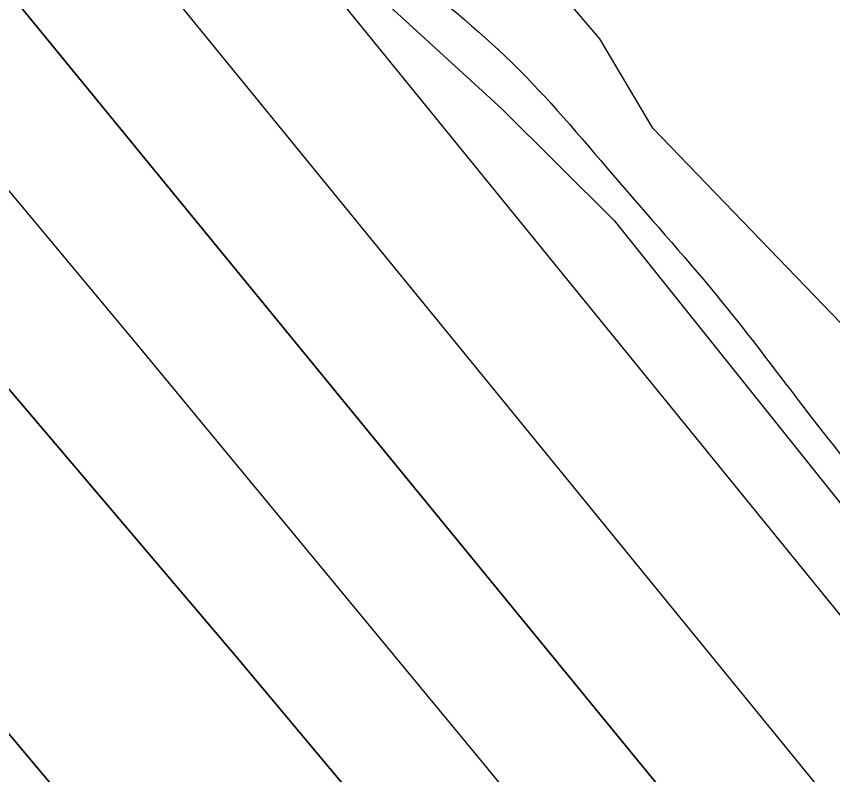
# Model space of a CAD drawing. Extents: x 3887375 to 3925618, y 296674 to 322633.
# Drawn here: x 3900339.2 to 3900454.4, y 308055.8 to 308162.8 of the extents above; entities that cross this region are included whole.
import ezdxf

# ---------------------------------------------------------------- set-up
doc = ezdxf.new("R2010")
doc.units = 0
for name, color, linetype in [('V-RIVR-EDGE', 7, 'Continuous'), ('V-RIVR-JETY', 7, 'Continuous'), ('V-TOPO-DPTH', 7, 'Continuous'), ('V-TOPO-MINR', 7, 'Continuous'), ('V-TOPO-WATR', 7, 'Continuous')]:
    doc.layers.add(name, color=color, linetype=linetype)

msp = doc.modelspace()

# ---------------------------------------------------------------- linework, layer by layer
at = {"layer": 'V-RIVR-EDGE'}
for points in [[(3894498.0452971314, 310522.4166602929), (3894530.032070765, 310496.11335461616), (3894553.7751328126, 310474.6867687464), (3894579.9415444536, 310451.31165643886), (3894614.827691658, 310419.1735788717), (3894633.236022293, 310400.67398554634), (3894662.7898397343, 310372.4341616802), (3894685.082014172, 310353.4393311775), (3894692.3508621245, 310347.10812128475), (3894709.7867307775, 310328.1252990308), (3894746.5889821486, 310285.29854543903), (3894785.8434029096, 310252.17839929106), (3894809.574456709, 310225.8955076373), (3894830.406136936, 310205.4473878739), (3894852.706717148, 310189.8519714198), (3894866.7455734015, 310171.8488160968), (3894915.1813438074, 310120.2518922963), (3894950.0566835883, 310083.7431395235), (3894971.372793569, 310062.80818835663), (3894998.9960969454, 310039.4294735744), (3895025.1649102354, 310017.0256224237), (3895052.785811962, 309992.6756464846), (3895092.9934815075, 309952.2686400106), (3895110.913779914, 309932.7989863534), (3895141.435256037, 309903.0998691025), (3895188.910572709, 309855.87602215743), (3895222.8194546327, 309821.31219334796), (3895255.7510712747, 309784.3226132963), (3895319.21617229, 309722.49022177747), (3895350.698102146, 309688.4180276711), (3895358.438170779, 309676.25805001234), (3895364.73455675, 309669.4436111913), (3895374.917188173, 309663.10519634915), (3895388.969253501, 309650.44397738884), (3895410.7673915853, 309628.0509336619), (3895448.536100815, 309583.27925610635), (3895480.515669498, 309554.06216695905), (3895503.761092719, 309527.78047613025), (3895533.8005407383, 309499.5394514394), (3895577.396816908, 309454.75336398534), (3895606.9482326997, 309425.5422789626), (3895653.45348904, 309378.80646424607), (3895685.917487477, 309349.1025436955), (3895719.8263694, 309314.53871488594), (3895749.3789860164, 309285.81326044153), (3895790.550711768, 309242.49006884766), (3895837.0559681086, 309195.7542541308), (3895863.687596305, 309164.12222116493), (3895900.019827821, 309127.6098659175), (3895944.0981320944, 309081.3656859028), (3895955.726847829, 309070.65299338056), (3895974.626813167, 309054.58035212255), (3896002.2549198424, 309033.1441596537), (3896032.777596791, 309003.93067298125), (3896062.8086390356, 308972.2902342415), (3896082.6654556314, 308950.3876243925), (3896119.4785144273, 308911.9315460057), (3896139.3413351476, 308892.4570890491), (3896151.960525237, 308889.5120841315), (3896163.1156186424, 308883.6568982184), (3896167.947907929, 308873.93227840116), (3896170.347241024, 308862.27114039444), (3896184.386097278, 308844.2679850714), (3896211.0261312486, 308816.0353661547), (3896224.1237469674, 308810.17537694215), (3896236.7309288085, 308802.3740662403), (3896249.80452803, 308786.8014654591), (3896255.6068776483, 308776.58881341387), (3896270.636208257, 308766.353345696), (3896280.3163975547, 308753.2173035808), (3896295.8169488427, 308737.15306809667), (3896375.273035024, 308661.19776258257), (3896425.1668979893, 308610.08286688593), (3896464.405708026, 308570.6495232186), (3896519.631900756, 308515.6363738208), (3896548.689280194, 308483.0270755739), (3896563.2197711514, 308467.45087231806), (3896597.6094803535, 308430.9433203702), (3896635.889037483, 308396.3686841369), (3896666.408111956, 308365.6983057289), (3896681.4230326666, 308349.6352710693), (3896712.431340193, 308320.42058357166), (3896746.3438245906, 308287.3136464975), (3896777.3569354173, 308260.04148131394), (3896801.578423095, 308235.6999111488), (3896820.467581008, 308215.25659468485), (3896842.757353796, 308195.29050302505), (3896851.4638802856, 308181.18560140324), (3896882.4637820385, 308148.5714998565), (3896918.8068209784, 308116.42981981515), (3896962.8959326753, 308074.55631500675), (3896997.759264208, 308033.19125644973), (3897029.2399932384, 307998.6334317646), (3897042.3183957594, 307985.0033532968), (3897083.4997281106, 307945.5652063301), (3897107.2283802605, 307918.31105351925), (3897123.206156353, 307898.84620316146), (3897130.0049844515, 307898.82939161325), (3897142.131339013, 307892.9718040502), (3897145.9899654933, 307882.27832472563), (3897149.854596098, 307874.0129982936), (3897162.932998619, 307860.38291982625), (3897188.6041730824, 307833.12396371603), (3897229.287866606, 307788.8307117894), (3897267.562620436, 307752.3135532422), (3897300.4954379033, 307715.8096037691), (3897334.4019181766, 307680.2745138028), (3897361.525181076, 307651.06943290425), (3897384.779010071, 307628.18715612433), (3897411.4166423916, 307598.9832760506), (3897445.8087532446, 307563.44698525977), (3897494.2565318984, 307516.70636724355), (3897543.1719287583, 307462.680089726), (3897584.8268834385, 307418.3844361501), (3897609.048371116, 307394.0428659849), (3897646.8326910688, 307355.58438594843), (3897678.806255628, 307323.93914390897), (3897715.145692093, 307290.3405721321), (3897751.9623533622, 307253.34138548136), (3897766.9748724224, 307236.30708966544), (3897837.6848048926, 307158.43087668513), (3897886.6002017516, 307104.4045991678), (3897935.9964258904, 307048.4345985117), (3897965.538235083, 307015.33846886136), (3898010.590202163, 306970.0631483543), (3898027.5356369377, 306949.1390046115), (3898044.9859154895, 306935.9837492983), (3898063.871470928, 306914.0835410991), (3898089.0462073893, 306882.45511060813), (3898117.1443339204, 306854.7045197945), (3898160.2333646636, 306801.178282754), (3898195.5919333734, 306763.6970679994), (3898235.7911971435, 306719.8906474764), (3898261.4647732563, 306693.6029525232), (3898297.295763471, 306650.77860058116), (3898332.6519305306, 306612.3261246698), (3898369.936210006, 306568.04127851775), (3898397.5354968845, 306534.94995216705), (3898422.230606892, 306505.7508753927), (3898462.8986896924, 306455.144425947), (3898495.342274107, 306417.18478556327), (3898521.965496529, 306382.15333854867), (3898601.3675455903, 306284.34465700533), (3898652.2206614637, 306228.37105387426), (3898693.3731740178, 306177.2777730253), (3898729.680188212, 306130.5671756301), (3898777.132689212, 306074.11634769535), (3898825.5480455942, 306014.2637040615), (3898848.788665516, 305986.03949091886), (3898903.9812351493, 305917.42868532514), (3898957.2456923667, 305854.65024997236), (3898984.350942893, 305818.16071039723), (3899049.7297464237, 305744.668381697), (3899107.844505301, 305679.449785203), (3899129.143803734, 305651.7160059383), (3899142.688623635, 305630.3146373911), (3899156.2406484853, 305611.82705231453), (3899175.1214006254, 305587.98432180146), (3899224.0259900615, 305529.58736907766), (3899255.9887471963, 305493.57145183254), (3899288.902351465, 305449.29741310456), (3899312.614192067, 305415.2444321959), (3899375.5528344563, 305336.9018018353), (3899410.9029973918, 305296.02117303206), (3899442.846541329, 305252.2351665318), (3899470.4278158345, 305211.85938150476), (3899531.4239359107, 305133.52155444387), (3899579.3476575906, 305071.24195874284), (3899616.143904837, 305025.987052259), (3899647.125794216, 304986.0884920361), (3899690.6968530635, 304931.10416243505), (3899729.4128069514, 304876.6174716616), (3899753.6210855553, 304846.93396513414), (3899770.555712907, 304821.6391461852), (3899817.4985668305, 304755.47690750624), (3899845.5606686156, 304713.1573993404), (3899868.2964447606, 304677.16429776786), (3899889.598144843, 304650.40177965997), (3899911.385475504, 304623.6380607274), (3899955.443365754, 304569.13816087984), (3899987.390512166, 304526.80904611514), (3900012.5628469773, 304494.20935446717), (3900025.6304420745, 304476.20860079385), (3900037.2375429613, 304456.7545578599), (3900061.9434603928, 304431.92615629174), (3900070.665597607, 304424.1344521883), (3900074.526625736, 304414.4122340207), (3900074.987038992, 304404.21279104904), (3900073.0289059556, 304397.9043968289), (3900071.5491985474, 304388.6810183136), (3900071.537190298, 304383.8247125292), (3900075.895857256, 304378.9575993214), (3900087.053352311, 304374.0736745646), (3900096.2647225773, 304367.7376613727), (3900108.3922779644, 304362.3657043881), (3900117.112013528, 304353.6027391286), (3900140.840665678, 304326.34858631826), (3900165.540578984, 304299.0920318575), (3900226.0678800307, 304227.55423371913), (3900277.874244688, 304164.2937702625), (3900319.980006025, 304105.91362908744), (3900352.4103813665, 304062.6120523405), (3900384.364732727, 304023.1967210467), (3900411.4735857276, 303988.1640732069), (3900438.0992098, 303954.10388734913), (3900462.7991231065, 303926.84733288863), (3900556.2436308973, 303812.4923877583), (3900597.885376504, 303762.8547978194), (3900633.707960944, 303716.6310318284), (3900652.585110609, 303691.33140958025), (3900701.959719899, 303626.6200585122), (3900774.567744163, 303530.77071083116), (3900849.124294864, 303437.34471274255), (3900903.3516074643, 303371.16446169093), (3900928.0503199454, 303343.4222766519), (3900948.8687910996, 303317.63222052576), (3901001.1703929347, 303258.2556008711), (3901038.9475079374, 303216.8833373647), (3901074.776096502, 303173.0877242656), (3901092.1951536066, 303147.3060739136), (3901171.599604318, 303050.46865352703), (3901205.0048432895, 303008.62156686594), (3901238.4136847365, 302968.23137194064), (3901274.736309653, 302927.8339720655), (3901303.3044560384, 302893.7689829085), (3901343.9833462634, 302847.53320866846), (3901366.7311306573, 302816.3964128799), (3901404.4962374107, 302770.16784358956), (3901454.3804937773, 302715.1679032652), (3901507.1761319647, 302659.1894968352), (3901551.728058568, 302608.08781021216), (3901584.6584743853, 302570.6125995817), (3901650.022868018, 302491.29270393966), (3901680.985544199, 302443.62405446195), (3901717.7565741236, 302388.1709058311), (3901785.5227025, 302298.16113334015), (3901789.545615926, 302293.30135994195)], [(3899720.0812400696, 308903.8115132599), (3899740.1226321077, 308885.6244463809), (3899773.9580024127, 308851.95469084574), (3899783.575984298, 308841.6223063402), (3899894.32560833, 308713.3222682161), (3899906.5931689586, 308698.6603699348), (3899913.882593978, 308688.00120773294), (3899923.5137320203, 308682.9893594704), (3899925.833244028, 308679.6582684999), (3899932.456779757, 308668.6682173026), (3899937.4217592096, 308659.3449449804), (3899946.698984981, 308645.6880475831), (3899955.981144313, 308634.0263512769), (3899969.9130170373, 308620.02540872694), (3899988.1563138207, 308601.3583075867), (3900005.729610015, 308580.6976498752), (3900023.2996171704, 308558.7068581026), (3900034.5679327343, 308543.38235957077), (3900057.4502535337, 308518.0530764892), (3900076.6886840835, 308498.3859080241), (3900099.901893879, 308472.3907356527), (3900117.8060790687, 308451.06418865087), (3900135.060820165, 308436.057422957), (3900142.686889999, 308427.06010607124), (3900156.2837624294, 308412.06238523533), (3900166.8985226, 308401.3950004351), (3900179.840195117, 308390.3893263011), (3900193.120156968, 308381.71056451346), (3900206.39682978, 308371.70166866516), (3900225.316705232, 308357.6883922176), (3900238.250155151, 308343.3573829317), (3900247.8574476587, 308328.70206272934), (3900258.4574071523, 308312.0490746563), (3900274.7038583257, 308292.7218400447), (3900286.9771747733, 308280.3876763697), (3900299.914735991, 308267.7193346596), (3900318.163788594, 308251.3799681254), (3900339.0550196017, 308227.71828617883), (3900354.3153818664, 308213.0489875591), (3900370.5593662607, 308192.7241524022), (3900380.5041258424, 308180.06321103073), (3900394.442576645, 308168.722536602), (3900410.038761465, 308155.382549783), (3900424.298234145, 308139.38558388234), (3900438.8877735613, 308122.3901951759), (3900461.098449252, 308094.4022884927), (3900478.6775012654, 308076.0693653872), (3900493.598751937, 308058.74062090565), (3900515.1542277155, 308034.7447609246), (3900532.399101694, 308015.74759304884), (3900544.984395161, 307995.0992692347), (3900559.9015345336, 307976.1078571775), (3900577.1381859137, 307953.7853541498), (3900589.7218348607, 307932.47196330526), (3900601.9959735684, 307920.4703331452), (3900619.5758478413, 307902.4699435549), (3900643.4516578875, 307875.47552611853), (3900664.0070663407, 307850.4845323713), (3900677.9315387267, 307833.49078818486), (3900699.8031028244, 307802.8434356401), (3900721.0202892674, 307776.52066331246), (3900742.909120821, 307752.8565145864), (3900759.1514606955, 307731.8666123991), (3900777.3816013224, 307707.8789750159), (3900804.5564342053, 307670.2352624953), (3900825.7637535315, 307639.9220879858), (3900850.616607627, 307604.61186589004), (3900867.5067470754, 307576.63711536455), (3900896.0141807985, 307539.98771435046), (3900920.880191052, 307509.9980284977), (3900942.098199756, 307484.0077896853), (3900966.6300319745, 307453.35385906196), (3900979.8820369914, 307433.36895775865), (3901011.041516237, 307393.38764351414), (3901033.916436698, 307365.0655587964), (3901055.792934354, 307336.4134073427), (3901073.363763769, 307314.7551490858), (3901116.1257366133, 307260.11358107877), (3901145.637348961, 307226.1219814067), (3901176.4708727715, 307188.8017575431), (3901198.0164814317, 307160.8154953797), (3901237.142786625, 307115.16137714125), (3901264.6715317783, 307086.1627137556), (3901293.5221883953, 307053.83542617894), (3901309.4385728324, 307035.5066143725), (3901320.0360655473, 307017.856025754), (3901353.8418344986, 306972.2150636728), (3901368.76144065, 306954.2212521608), (3901379.377023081, 306943.8864008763), (3901386.6730261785, 306935.8875067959), (3901394.951006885, 306921.56800914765), (3901409.865679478, 306901.5789965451), (3901432.413822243, 306875.5854686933), (3901444.6805606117, 306860.591036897), (3901469.238705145, 306840.5781787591), (3901496.435739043, 306811.9128711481), (3901520.31072683, 306784.5859201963), (3901536.876555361, 306759.93732708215), (3901550.1326716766, 306741.6150933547), (3901576.99799432, 306713.2831415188), (3901592.5810229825, 306694.62261845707), (3901646.310846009, 306637.62618127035), (3901677.4884149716, 306604.9606043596), (3901706.6724273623, 306572.96502803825), (3901723.912367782, 306551.972659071), (3901773.004811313, 306502.30347085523), (3901789.5879073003, 306484.6380815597), (3901810.815783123, 306462.6382449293)]]:
    msp.add_spline(points, degree=3, dxfattribs=at)
at = {"layer": 'V-RIVR-JETY'}
msp.add_lwpolyline([(3900565.667, 307991.465), (3900463.171, 308111.59), (3900429.043, 308147.004), (3900421.537, 308159.634), (3900410.595, 308172.5), (3900400.6070000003, 308181.673), (3900357.912, 308229.973), (3900284.061, 308306.179), (3900265.549, 308322.94800000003), (3900254.896, 308332.643), (3900248.557, 308331.799), (3900247.2320000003, 308315.925), (3900284.696, 308276.704), (3900390.291, 308165.727), (3900407.738, 308149.74), (3900423.598, 308134.006), (3900475.68, 308068.86100000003), (3900492.484, 308050.623)], dxfattribs=at)
at = {"layer": 'V-TOPO-DPTH'}
for points in [[(3900729.1281033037, 307687.37878997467), (3900675.5089749, 307753.0322762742), (3900621.962195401, 307818.744949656), (3900552.7620655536, 307903.8110033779), (3900533.8583419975, 307927.0258412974), (3900514.939590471, 307950.22841365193), (3900495.9982969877, 307973.41258765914), (3900477.0419755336, 307996.58449610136), (3900340.583428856, 308163.2239706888), (3900291.5501928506, 308222.76046409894), (3900242.2954446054, 308282.11207683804), (3900192.7084280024, 308341.18636857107), (3900142.899899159, 308400.0757796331), (3900076.1683782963, 308478.52603972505), (3900059.5205017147, 308498.0180564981), (3900042.820677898, 308517.4652834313), (3900026.042933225, 308536.84532560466), (3900009.213241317, 308556.1805779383), (3899922.786076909, 308655.0733319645), (3899862.98318062, 308724.0589760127), (3899803.5526816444, 308793.3613838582), (3899744.68077864, 308863.1389373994), (3899686.1812729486, 308933.23325473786), (3899549.140305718, 309098.7833688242)], [(3899549.140305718, 309098.7833688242), (3899686.1812729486, 308933.23325473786), (3899744.68077864, 308863.1389373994), (3899803.5526816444, 308793.3613838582), (3899862.98318062, 308724.0589760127), (3899922.786076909, 308655.0733319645), (3900009.213241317, 308556.1805779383), (3900026.042933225, 308536.84532560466), (3900042.820677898, 308517.4652834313), (3900059.5205017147, 308498.0180564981), (3900076.1683782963, 308478.52603972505), (3900142.899899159, 308400.0757796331), (3900192.7084280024, 308341.18636857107), (3900242.2954446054, 308282.11207683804), (3900291.5501928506, 308222.76046409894), (3900340.583428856, 308163.2239706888), (3900477.0419755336, 307996.58449610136), (3900495.9982969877, 307973.41258765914), (3900514.939590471, 307950.22841365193), (3900533.8583419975, 307927.0258412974), (3900552.7620655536, 307903.8110033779), (3900621.962195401, 307818.744949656), (3900675.5089749, 307753.0322762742), (3900729.1281033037, 307687.37878997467)], [(3900978.142171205, 307460.11188335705), (3900582.917794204, 307923.2126338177), (3900576.1158350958, 307931.21478648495), (3900569.3350724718, 307939.23478857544), (3900562.586104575, 307947.28156480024), (3900555.858333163, 307955.34619044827), (3900545.889152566, 307967.3445054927), (3900544.165060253, 307969.42598503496), (3900542.44522233, 307971.5109629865), (3900540.7317659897, 307973.6011885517), (3900539.0225640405, 307975.69491252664), (3900118.4545738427, 308492.48920708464), (3900111.499768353, 308500.99744153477), (3900104.520411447, 308509.48539860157), (3900097.504227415, 308517.94293959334), (3900090.463491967, 308526.38020320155), (3900083.382640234, 308534.78374609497), (3900076.272854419, 308543.1626078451), (3900069.11966748, 308551.50444788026), (3900061.9375464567, 308559.8216067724), (3899673.559773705, 309007.22432882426)], [(3900888.9627355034, 307400.9252665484), (3900493.8933773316, 307875.83697010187), (3900488.9910638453, 307881.729202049), (3900484.0882099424, 307887.62098422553), (3900479.1845454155, 307893.51209174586), (3900474.280340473, 307899.40274949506), (3900469.3720305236, 307905.28997618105), (3900464.4587876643, 307911.17307790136), (3900459.538145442, 307917.0499921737), (3900454.6125703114, 307922.92278148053), (3900091.235695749, 308355.6257056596), (3900074.2849258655, 308375.78382684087), (3900057.316745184, 308395.9272624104), (3900040.3224483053, 308416.04866956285), (3900023.310740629, 308436.15539110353), (3900006.253068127, 308456.222908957), (3899989.1515211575, 308476.2528418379), (3899971.9841624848, 308496.22639725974), (3899954.7729293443, 308516.1623677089), (3899652.778018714, 308864.8053624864), (3899620.1759136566, 308902.415675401), (3899587.5555343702, 308940.0101202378), (3899554.9077437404, 308977.58076295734)], [(3899554.9077437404, 308977.58076295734), (3899587.5555343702, 308940.0101202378), (3899620.1759136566, 308902.415675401), (3899652.778018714, 308864.8053624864), (3899954.7729293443, 308516.1623677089), (3899971.9841624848, 308496.22639725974), (3899989.1515211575, 308476.2528418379), (3900006.253068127, 308456.222908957), (3900023.310740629, 308436.15539110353), (3900040.3224483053, 308416.04866956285), (3900057.316745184, 308395.9272624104), (3900074.2849258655, 308375.78382684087), (3900091.235695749, 308355.6257056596), (3900454.6125703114, 307922.92278148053), (3900459.538145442, 307917.0499921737), (3900464.4587876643, 307911.17307790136), (3900469.3720305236, 307905.28997618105), (3900474.280340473, 307899.40274949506), (3900479.1845454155, 307893.51209174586), (3900484.0882099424, 307887.62098422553), (3900488.9910638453, 307881.729202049), (3900493.8933773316, 307875.83697010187), (3900888.9627355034, 307400.9252665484)], [(3900015.0206732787, 308485.0465692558), (3900310.0542628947, 308143.05444170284), (3900340.20949397, 308107.8571897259), (3900370.203310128, 308072.52386166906), (3900399.9550039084, 308036.9864194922), (3900429.545282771, 308001.31290123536), (3900471.7120424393, 307950.1224950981), (3900480.072054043, 307939.9212101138), (3900488.3976501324, 307929.69205782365), (3900496.67162295, 307919.4211045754), (3900504.911180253, 307909.1222840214), (3900901.5701408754, 307410.7612162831)], [(3900015.0206732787, 308485.0465692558), (3900310.0542628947, 308143.05444170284), (3900340.20949397, 308107.8571897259), (3900370.203310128, 308072.52386166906), (3900399.9550039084, 308036.9864194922), (3900429.545282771, 308001.31290123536), (3900471.7120424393, 307950.1224950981), (3900480.072054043, 307939.9212101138), (3900488.3976501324, 307929.69205782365), (3900496.67162295, 307919.4211045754), (3900504.911180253, 307909.1222840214), (3900901.5701408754, 307410.7612162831)]]:
    msp.add_lwpolyline(points, dxfattribs=at)
at = {"layer": 'V-TOPO-MINR'}
for points in [[(3900729.1281033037, 307687.37878997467), (3900675.5089749, 307753.0322762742), (3900621.962195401, 307818.744949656), (3900552.7620655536, 307903.8110033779), (3900533.8583419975, 307927.0258412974), (3900514.939590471, 307950.22841365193), (3900495.9982969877, 307973.41258765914), (3900477.0419755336, 307996.58449610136), (3900340.583428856, 308163.2239706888), (3900291.5501928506, 308222.76046409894), (3900242.2954446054, 308282.11207683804), (3900192.7084280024, 308341.18636857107), (3900142.899899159, 308400.0757796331), (3900076.1683782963, 308478.52603972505), (3900059.5205017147, 308498.0180564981), (3900042.820677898, 308517.4652834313), (3900026.042933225, 308536.84532560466), (3900009.213241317, 308556.1805779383), (3899922.786076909, 308655.0733319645), (3899862.98318062, 308724.0589760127), (3899803.5526816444, 308793.3613838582), (3899744.68077864, 308863.1389373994), (3899686.1812729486, 308933.23325473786), (3899549.140305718, 309098.7833688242)], [(3900763.129000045, 307614.8923977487), (3900528.5741894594, 307906.43061727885), (3900515.0738532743, 307923.1588209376), (3900501.5398300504, 307939.8596406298), (3900487.95527627, 307956.5193843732), (3900474.3370354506, 307973.15174415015), (3900404.7576087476, 308057.8690414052), (3900356.1422323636, 308116.6867088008), (3900307.284002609, 308175.30065770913), (3900258.061492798, 308233.6090288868), (3900208.5961296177, 308291.71368157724), (3900045.7252343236, 308481.82730232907), (3900035.9185513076, 308493.2342938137), (3900026.085639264, 308504.6185511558), (3900016.213383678, 308515.96870728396), (3900006.314899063, 308527.2961292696), (3899956.3264742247, 308584.3014408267), (3899921.579147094, 308624.25525473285), (3899887.051842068, 308664.39675576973), (3899852.854570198, 308704.8197875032), (3899818.877320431, 308745.43050636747), (3899546.6341475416, 309073.5463001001)], [(3900888.9627355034, 307400.9252665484), (3900493.8933773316, 307875.83697010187), (3900488.9910638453, 307881.729202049), (3900484.0882099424, 307887.62098422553), (3900479.1845454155, 307893.51209174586), (3900474.280340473, 307899.40274949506), (3900469.3720305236, 307905.28997618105), (3900464.4587876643, 307911.17307790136), (3900459.538145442, 307917.0499921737), (3900454.6125703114, 307922.92278148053), (3900091.235695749, 308355.6257056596), (3900074.2849258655, 308375.78382684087), (3900057.316745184, 308395.9272624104), (3900040.3224483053, 308416.04866956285), (3900023.310740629, 308436.15539110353), (3900006.253068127, 308456.222908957), (3899989.1515211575, 308476.2528418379), (3899971.9841624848, 308496.22639725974), (3899954.7729293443, 308516.1623677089), (3899652.778018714, 308864.8053624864), (3899620.1759136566, 308902.415675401), (3899587.5555343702, 308940.0101202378), (3899554.9077437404, 308977.58076295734)], [(3900901.5701408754, 307410.7612162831), (3900504.911180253, 307909.1222840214), (3900496.67162295, 307919.4211045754), (3900488.3976501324, 307929.69205782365), (3900480.072054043, 307939.9212101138), (3900471.7120424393, 307950.1224950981), (3900429.545282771, 308001.31290123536), (3900399.9550039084, 308036.9864194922), (3900370.203310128, 308072.52386166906), (3900340.20949397, 308107.8571897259), (3900310.0542628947, 308143.05444170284), (3900015.0206732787, 308485.0465692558)], [(3900922.1634797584, 307486.40896472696), (3900705.8848755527, 307746.0537050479), (3900676.2143808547, 307781.74300195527), (3900646.589614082, 307817.47014227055), (3900617.033439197, 307853.2540476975), (3900587.522992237, 307889.0757965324), (3900543.1362585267, 307943.06080499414), (3900535.858104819, 307951.9222258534), (3900528.5861246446, 307960.7887046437), (3900521.32340477, 307969.6627703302), (3900514.0668584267, 307978.54189394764), (3900231.8043727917, 308324.2869619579), (3900203.412224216, 308358.8885230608)]]:
    msp.add_lwpolyline(points, dxfattribs=at)
at = {"layer": 'V-TOPO-WATR'}
msp.add_lwpolyline([(3900978.142171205, 307460.11188335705), (3900582.917794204, 307923.2126338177), (3900576.1158350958, 307931.21478648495), (3900569.3350724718, 307939.23478857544), (3900562.586104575, 307947.28156480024), (3900555.858333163, 307955.34619044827), (3900545.889152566, 307967.3445054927), (3900544.165060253, 307969.42598503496), (3900542.44522233, 307971.5109629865), (3900540.7317659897, 307973.6011885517), (3900539.0225640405, 307975.69491252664), (3900118.4545738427, 308492.48920708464), (3900111.499768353, 308500.99744153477), (3900104.520411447, 308509.48539860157), (3900097.504227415, 308517.94293959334), (3900090.463491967, 308526.38020320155), (3900083.382640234, 308534.78374609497), (3900076.272854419, 308543.1626078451), (3900069.11966748, 308551.50444788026), (3900061.9375464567, 308559.8216067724), (3899673.559773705, 309007.22432882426)], dxfattribs=at)

doc.saveas('drawing.dxf')
